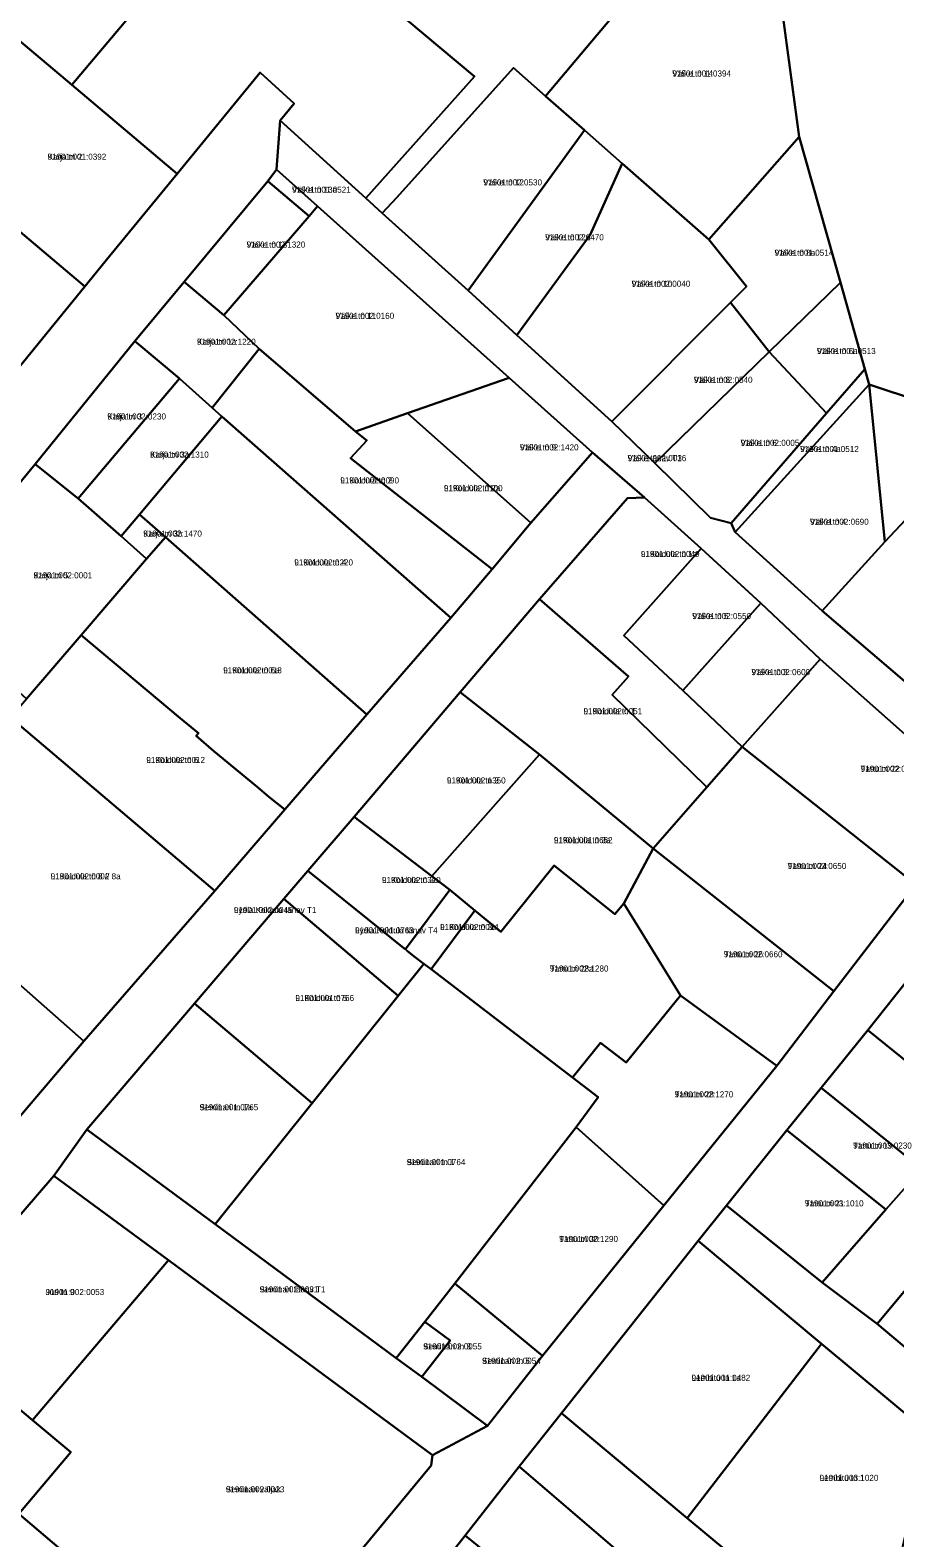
# Model space of a CAD drawing. Extents: x 675810 to 681273, y 6411190 to 6417565.
# Drawn here: x 677793.2 to 678007, y 6415777.9 to 6416150.4 of the extents above; entities that cross this region are included whole.
import ezdxf

# ---------------------------------------------------------------- set-up
doc = ezdxf.new("R2010")
doc.units = 0
for name, color, linetype in [('L_AADRESS', 7, 'Continuous'), ('PIIR', 7, 'Continuous'), ('TUNNUS', 7, 'Continuous')]:
    doc.layers.add(name, color=color, linetype=linetype)

msp = doc.modelspace()

# ---------------------------------------------------------------- linework, layer by layer
at = {"layer": 'PIIR'}
for points in [[(677916.31, 6416207.05), (677963.4, 6416243.8), (677965.96, 6416240.08), (677976.38, 6416216.26), (677971.8, 6416209.47), (677973.55, 6416196.97), (677920.62, 6416134.16), (677912.7, 6416141.1), (677883.87, 6416109.12), (677880.28, 6416105.23), (677876.19, 6416108.9), (677903.07, 6416138.96), (677881.91, 6416156.7), (677885.72, 6416161.23), (677893.29, 6416170.21), (677895.38, 6416168.44), (677922.98, 6416201.08)], [(677767.4, 6416177.34), (677785.63, 6416199.06), (677826.68, 6416164.44), (677803.51, 6416136.96), (677788.36, 6416149.72), (677771.41, 6416163.98), (677776.37, 6416169.72)], [(677920.62, 6416134.16), (677973.55, 6416196.97), (677983.33, 6416124.07), (677960.98, 6416098.71), (677939.59, 6416117.49), (677930.24, 6416125.7)], [(677826.68, 6416164.44), (677852.15, 6416194.68), (677860.72, 6416187.45), (677879.17, 6416171.87), (677876.71, 6416168.96), (677885.72, 6416161.23), (677881.91, 6416156.7), (677903.07, 6416138.96), (677876.19, 6416108.9), (677855.02, 6416128.1), (677858.5, 6416132.31), (677850.07, 6416140.01), (677829.57, 6416114.98), (677803.51, 6416136.96)], [(677765.13, 6416122.23), (677788.36, 6416149.72), (677803.51, 6416136.96), (677829.57, 6416114.98), (677812.82, 6416094.62), (677806.76, 6416087.14)], [(677883.87, 6416109.12), (677912.7, 6416141.1), (677920.62, 6416134.16), (677930.24, 6416125.7), (677901.47, 6416086.09), (677880.28, 6416105.23)], [(677855.02, 6416128.1), (677876.19, 6416108.9), (677880.28, 6416105.23), (677901.47, 6416086.09), (677913.5, 6416075.11), (677937.04, 6416053.74), (677947.61, 6416043.45), (677961.42, 6416029.94), (677966.5, 6416028.67), (677967.51, 6416026.41), (677988.99, 6416006.94), (678013.9, 6415985.76), (678030.61, 6415970.76), (678036.2, 6415969.78), (678028.34, 6415959.8), (677988.51, 6415995.01), (677973.85, 6416008.84), (677959.08, 6416022.35), (677945.09, 6416034.95), (677932.24, 6416046.12), (677911.66, 6416064.53), (677864.29, 6416106.93), (677854.1, 6416116.05)], [(677901.47, 6416086.09), (677930.24, 6416125.7), (677939.59, 6416117.49), (677931.65, 6416099.88), (677913.5, 6416075.11)], [(677746.36, 6416099.92), (677765.13, 6416122.23), (677806.76, 6416087.14), (677788.71, 6416064.93)], [(677975.9, 6416070.96), (677966.37, 6416083.16), (677970.32, 6416087.13), (677960.98, 6416098.71), (677983.33, 6416124.07), (677993.5, 6416088.08)], [(677864.29, 6416106.93), (677862.21, 6416104.52), (677852.01, 6416113.16), (677854.1, 6416116.05)], [(677913.5, 6416075.11), (677931.65, 6416099.88), (677939.59, 6416117.49), (677960.98, 6416098.71), (677970.32, 6416087.13), (677966.37, 6416083.16), (677937.04, 6416053.74)], [(677862.21, 6416104.52), (677841.09, 6416080.05), (677831.27, 6416088.29), (677852.01, 6416113.16)], [(677911.66, 6416064.53), (677886.53, 6416055.82), (677873.64, 6416051.3), (677849.85, 6416071.69), (677841.09, 6416080.05), (677862.21, 6416104.52), (677864.29, 6416106.93)], [(677830.19, 6416064.39), (677819.12, 6416073.63), (677831.27, 6416088.29), (677841.09, 6416080.05), (677849.85, 6416071.69), (677838.25, 6416057.15)], [(677999.55, 6416066.69), (677990.1, 6416055.82), (677975.9, 6416070.96), (677993.5, 6416088.08)], [(677966.37, 6416083.16), (677975.9, 6416070.96), (677947.61, 6416043.45), (677937.04, 6416053.74)], [(677830.19, 6416064.39), (677805.12, 6416034.75), (677794.44, 6416043.2), (677819.12, 6416073.63)], [(677872.39, 6416044.71), (677907.45, 6416017.25), (677897.19, 6416005.21), (677840.63, 6416055), (677838.25, 6416057.15), (677849.85, 6416071.69), (677873.64, 6416051.3), (677876.47, 6416049.08)], [(677947.61, 6416043.45), (677975.9, 6416070.96), (677990.1, 6416055.82), (677966.5, 6416028.67), (677961.42, 6416029.94)], [(678000.61, 6416062.93), (677967.51, 6416026.41), (677966.5, 6416028.67), (677990.1, 6416055.82), (677999.55, 6416066.69)], [(677805.12, 6416034.75), (677830.19, 6416064.39), (677838.25, 6416057.15), (677840.63, 6416055), (677820.26, 6416030.81), (677815.75, 6416025.44)], [(677932.24, 6416046.12), (677917.01, 6416028.68), (677886.53, 6416055.82), (677911.66, 6416064.53)], [(677967.51, 6416026.41), (678000.61, 6416062.93), (678004.5, 6416024.04), (677988.99, 6416006.94)], [(678029.76, 6416004.96), (678033.74, 6416009.55), (678028.6, 6416012.62), (678013.51, 6416022.98), (678009.87, 6416028.6), (678009.6, 6416029.44), (678004.5, 6416024.04), (678000.61, 6416062.93), (678013.3, 6416058.67), (678016.01, 6416034.02), (678060.52, 6416000.64), (678051.83, 6415989.26)], [(677897.19, 6416005.21), (677876.44, 6415981.36), (677826.66, 6416025.17), (677820.26, 6416030.81), (677840.63, 6416055)], [(677886.53, 6416055.82), (677917.01, 6416028.68), (677907.45, 6416017.25), (677872.39, 6416044.71), (677876.47, 6416049.08), (677873.64, 6416051.3)], [(677907.45, 6416017.25), (677917.01, 6416028.68), (677932.24, 6416046.12), (677945.09, 6416034.95), (677940.87, 6416034.81), (677919.15, 6416009.82), (677899.55, 6415986.92), (677873.35, 6415956.1), (677861.87, 6415942.75), (677855.96, 6415935.83), (677833.87, 6415909.96), (677807.28, 6415878.82), (677799.09, 6415867.41), (677766.66, 6415829.74), (677753.92, 6415815.38), (677742.1, 6415825.57), (677771.72, 6415859.91), (677784.11, 6415874.38), (677806.52, 6415900.64), (677838.89, 6415937.81), (677856.15, 6415957.93), (677876.44, 6415981.36), (677897.19, 6416005.21)], [(677794.44, 6416043.2), (677805.12, 6416034.75), (677815.75, 6416025.44), (677822.03, 6416019.83), (677805.81, 6416000.94), (677792.31, 6415985.2), (677766.1, 6416008.89)], [(677940.87, 6416034.81), (677945.09, 6416034.95), (677959.08, 6416022.35), (677939.98, 6416000.9), (677954.53, 6415987.29), (677969.24, 6415973.37), (677960.48, 6415963.4), (677960.13, 6415963.74), (677937.1, 6415986.24), (677941.16, 6415990.77), (677919.15, 6416009.82)], [(677815.75, 6416025.44), (677820.26, 6416030.81), (677826.66, 6416025.17), (677822.03, 6416019.83)], [(678028.6, 6416012.62), (678033.74, 6416009.55), (678029.76, 6416004.96), (678013.9, 6415985.76), (677988.99, 6416006.94), (678004.5, 6416024.04), (678009.6, 6416029.44), (678009.87, 6416028.6), (678013.51, 6416022.98)], [(677826.66, 6416025.17), (677876.44, 6415981.36), (677856.15, 6415957.93), (677852.22, 6415961.03), (677849.34, 6415963.52), (677838.64, 6415972.3), (677834.27, 6415976.11), (677834.83, 6415976.76), (677830.34, 6415980.44), (677805.81, 6416000.94), (677822.03, 6416019.83)], [(677973.85, 6416008.84), (677954.53, 6415987.29), (677939.98, 6416000.9), (677959.08, 6416022.35)], [(677919.15, 6416009.82), (677941.16, 6415990.77), (677937.1, 6415986.24), (677960.13, 6415963.74), (677960.48, 6415963.4), (677947.2, 6415948.25), (677919.17, 6415971.44), (677899.55, 6415986.92)], [(677969.24, 6415973.37), (677954.53, 6415987.29), (677973.85, 6416008.84), (677988.51, 6415995.01)], [(677805.81, 6416000.94), (677830.34, 6415980.44), (677834.83, 6415976.76), (677834.27, 6415976.11), (677838.64, 6415972.3), (677849.34, 6415963.52), (677852.22, 6415961.03), (677856.15, 6415957.93), (677838.89, 6415937.81), (677788.42, 6415980.66), (677792.31, 6415985.2)], [(678012.12, 6415939.38), (677969.24, 6415973.37), (677988.51, 6415995.01), (678028.34, 6415959.8)], [(677873.35, 6415956.1), (677899.55, 6415986.92), (677919.17, 6415971.44), (677892.56, 6415941.42)], [(677788.42, 6415980.66), (677838.89, 6415937.81), (677806.52, 6415900.64), (677757.34, 6415943.94), (677764.8, 6415953.37), (677779.29, 6415969.9)], [(677991.85, 6415913.02), (677947.2, 6415948.25), (677960.48, 6415963.4), (677969.24, 6415973.37), (678012.12, 6415939.38)], [(677947.2, 6415948.25), (677939.96, 6415934.7), (677937.78, 6415931.99), (677922.72, 6415944.02), (677909.58, 6415927.69), (677903.16, 6415932.94), (677897, 6415938.04), (677892.56, 6415941.42), (677919.17, 6415971.44)], [(677873.35, 6415956.1), (677892.56, 6415941.42), (677897, 6415938.04), (677885.98, 6415923.35), (677885.62, 6415923.64), (677861.87, 6415942.75)], [(677947.2, 6415948.25), (677991.85, 6415913.02), (677977.79, 6415894.52), (677953.97, 6415911.9), (677939.96, 6415934.7)], [(677784.11, 6415874.38), (677746.94, 6415907.14), (677733.08, 6415919.35), (677748.39, 6415937.99), (677754.99, 6415946.02), (677757.34, 6415943.94), (677806.52, 6415900.64)], [(677927.28, 6415891.67), (677892.33, 6415918.41), (677903.16, 6415932.94), (677909.58, 6415927.69), (677922.72, 6415944.02), (677937.78, 6415931.99), (677939.96, 6415934.7), (677953.97, 6415911.9), (677940.56, 6415895.36), (677934.2, 6415900.22)], [(677855.96, 6415935.83), (677861.87, 6415942.75), (677885.62, 6415923.64), (677885.98, 6415923.35), (677886.45, 6415922.96), (677888.18, 6415921.58), (677890.55, 6415919.78), (677884.22, 6415911.83)], [(677862.94, 6415885.3), (677833.87, 6415909.96), (677855.96, 6415935.83), (677884.22, 6415911.83)], [(677885.98, 6415923.35), (677897, 6415938.04), (677903.16, 6415932.94), (677892.33, 6415918.41), (677890.55, 6415919.78), (677888.18, 6415921.58), (677886.45, 6415922.96)], [(678032.21, 6415919.15), (678017.93, 6415900.33), (678031.5, 6415889.48), (678045.77, 6415908.48), (678059.42, 6415897.72), (678057.59, 6415895.58), (678045.47, 6415881.52), (678038.06, 6415872.91), (678000.32, 6415903.37), (678020.29, 6415928.58)], [(677884.22, 6415911.83), (677890.55, 6415919.78), (677892.33, 6415918.41), (677927.28, 6415891.67), (677933.64, 6415886.83), (677928.16, 6415879.38), (677898.23, 6415840.79), (677890.8, 6415831.32), (677883.74, 6415822.32), (677838.99, 6415855.4), (677862.94, 6415885.3)], [(677833.87, 6415909.96), (677862.94, 6415885.3), (677838.99, 6415855.4), (677807.28, 6415878.82)], [(677949.83, 6415860.06), (677928.16, 6415879.38), (677933.64, 6415886.83), (677927.28, 6415891.67), (677934.2, 6415900.22), (677940.56, 6415895.36), (677953.97, 6415911.9), (677977.79, 6415894.52)], [(678038.06, 6415872.91), (678033.23, 6415867.29), (678026.12, 6415859.03), (678013.65, 6415869.08), (677988.75, 6415889.13), (678000.32, 6415903.37)], [(678013.65, 6415869.08), (678004.72, 6415859.09), (677980.25, 6415878.63), (677988.75, 6415889.13)], [(677799.09, 6415867.41), (677807.28, 6415878.82), (677838.99, 6415855.4), (677883.74, 6415822.32), (677890.01, 6415817.71), (677906.28, 6415805.64), (677892.68, 6415798.34), (677827.43, 6415846.52)], [(677919.87, 6415822.87), (677898.23, 6415840.79), (677928.16, 6415879.38), (677949.83, 6415860.06)], [(677980.25, 6415878.63), (678004.72, 6415859.09), (677989.04, 6415841.04), (677965.38, 6415860.08)], [(677989.04, 6415841.04), (678004.72, 6415859.09), (678013.65, 6415869.08), (678026.12, 6415859.03), (678002.6, 6415830.83)], [(677799.09, 6415867.41), (677827.43, 6415846.52), (677793.83, 6415807.03), (677766.66, 6415829.74)], [(678002.6, 6415830.83), (678026.12, 6415859.03), (678033.23, 6415867.29), (678048.48, 6415854.54), (678032.56, 6415835.93), (678017.49, 6415818.31)], [(677958.32, 6415851.32), (677965.38, 6415860.08), (677989.04, 6415841.04), (678002.6, 6415830.83), (678017.49, 6415818.31), (678037.27, 6415801.42), (678044.16, 6415797.19), (678064.02, 6415780.43), (678079.45, 6415767.67), (678122.48, 6415731.92), (678137.13, 6415719.66), (678127.15, 6415703.55), (678101.05, 6415725.55), (678072.26, 6415749.82), (678047.39, 6415770.78), (678050.54, 6415774.48), (678021.12, 6415799.06), (677988.86, 6415825.89)], [(677988.86, 6415825.89), (677955.66, 6415782.78), (677924.58, 6415808.71), (677958.32, 6415851.32)], [(677827.43, 6415846.52), (677892.68, 6415798.34), (677892.37, 6415795.81), (677850.92, 6415745.75), (677846.94, 6415742.89), (677843.93, 6415741.95), (677839.54, 6415742.61), (677837.71, 6415743.69), (677790.48, 6415783.86), (677803.31, 6415799.07), (677793.83, 6415807.03)], [(677890.8, 6415831.32), (677898.23, 6415840.79), (677919.87, 6415822.87), (677906.28, 6415805.64), (677890.01, 6415817.71), (677897.02, 6415826.72)], [(677890.8, 6415831.32), (677897.02, 6415826.72), (677890.01, 6415817.71), (677883.74, 6415822.32)], [(678021.12, 6415799.06), (678011.66, 6415787.93), (678008.2, 6415772.88), (678003.37, 6415767.17), (677999.09, 6415771.21), (677986.81, 6415756.9), (677955.66, 6415782.78), (677988.86, 6415825.89)], [(677924.58, 6415808.71), (677955.66, 6415782.78), (677986.81, 6415756.9), (677991.57, 6415752.77), (678007.87, 6415739.19), (678015.33, 6415732.38), (678039.55, 6415711.57), (678068.15, 6415687.09), (678094.05, 6415664.94), (678082.36, 6415651.31), (678050.81, 6415678.36), (678032.62, 6415693.85), (678002.6, 6415719.69), (677987.22, 6415732.88), (677983.87, 6415735.76), (677954.46, 6415760.96), (677914.14, 6415795.53)], [(677914.14, 6415795.53), (677954.46, 6415760.96), (677952.98, 6415759.22), (677943.35, 6415747.91), (677939.62, 6415743.53), (677929.04, 6415753.15), (677927.37, 6415754.57), (677928.09, 6415755.41), (677903.77, 6415776.02), (677900.77, 6415778.51)], [(677900.77, 6415778.51), (677903.77, 6415776.02), (677928.09, 6415755.41), (677927.37, 6415754.57), (677929.04, 6415753.15), (677939.62, 6415743.53), (677936.54, 6415739.92), (677936.24, 6415740.16), (677927.01, 6415729.1), (677919.46, 6415734.93), (677899.13, 6415751.08), (677886.97, 6415760.95)]]:
    msp.add_lwpolyline(points, close=True, dxfattribs=at)
for points in [[(677850.92, 6415745.75), (677892.37, 6415795.81), (677892.68, 6415798.34), (677906.28, 6415805.64), (677919.87, 6415822.87), (677949.83, 6415860.06), (677977.79, 6415894.52), (677991.85, 6415913.02), (678012.12, 6415939.38), (678028.34, 6415959.8), (678036.2, 6415969.78), (678051.83, 6415989.26), (678060.52, 6416000.64), (678075.54, 6416022.07), (678100.87, 6416058.58), (678119.65, 6416090.34), (678137.06, 6416119.67), (678152.43, 6416145.77), (678168.3, 6416171.4), (678194.05, 6416216.28), (678203.85, 6416235.23)], [(678069.12, 6416151.53), (678065.57, 6416146.25), (678074.72, 6416122.37), (678071.49, 6416117.3), (678050.59, 6416085.71), (678028.23, 6416049.84), (678013.3, 6416058.67), (678000.61, 6416062.93), (677999.55, 6416066.69), (677993.5, 6416088.08), (677983.33, 6416124.07), (677973.55, 6416196.97)], [(678175.49, 6416154.58), (678168.87, 6416143.42), (678149.69, 6416111.17), (678140.78, 6416096.13), (678121.02, 6416064.26), (678096.76, 6416029.81), (678068.87, 6415990.17), (678067.47, 6415988.2), (678062.57, 6415981.16), (678053.32, 6415968.87), (678048.05, 6415962.82), (678035.41, 6415947.52), (678028.79, 6415939.24), (678020.29, 6415928.58), (678000.32, 6415903.37), (677988.75, 6415889.13), (677980.25, 6415878.63), (677965.38, 6415860.08), (677958.32, 6415851.32), (677924.58, 6415808.71), (677914.14, 6415795.53), (677900.77, 6415778.51), (677886.97, 6415760.95)], [(677788.71, 6416064.93), (677806.76, 6416087.14), (677812.82, 6416094.62), (677829.57, 6416114.98), (677850.07, 6416140.01), (677858.5, 6416132.31), (677855.02, 6416128.1), (677854.1, 6416116.05), (677852.01, 6416113.16), (677831.27, 6416088.29), (677819.12, 6416073.63), (677794.44, 6416043.2), (677766.1, 6416008.89)], [(677766.66, 6415829.74), (677793.83, 6415807.03), (677803.31, 6415799.07), (677790.48, 6415783.86), (677837.71, 6415743.69)]]:
    msp.add_lwpolyline(points, dxfattribs=at)

# ---------------------------------------------------------------- texts
at = {"layer": 'L_AADRESS'}
for s, p in [('Väike tn 14', (677951.97, 6416138.99)), ('Karja tn 2', (677797.56, 6416118.43)), ('Väike tn 13a', (677857.97, 6416110.29)), ('Väike tn 12', (677905.26, 6416112.08)), ('Väike tn 12a', (677920.53, 6416098.52)), ('Väike tn 13', (677846.74, 6416096.72)), ('Väike tn 8a', (677977.24, 6416094.71)), ('Väike tn 10', (677941.91, 6416087.04)), ('Väike tn 11', (677868.72, 6416079.12)), ('Karja tn 1a', (677834.49, 6416072.72)), ('Väike tn 6a', (677987.72, 6416070.41)), ('Väike tn 8', (677957.3, 6416063.3)), ('Karja tn 3', (677812.31, 6416054.25)), ('Väike tn 9', (677914.29, 6416046.61)), ('Väike tn 6', (677968.86, 6416047.74)), ('Väike tn 4a', (677983.55, 6416046.2)), ('Karja tn 3a', (677822.88, 6416044.83)), ('Väike tänav T1', (677940.92, 6416043.95)), ('L. Koidula tn 2', (677869.91, 6416038.45)), ('L. Koidula tn 2a', (677895.51, 6416036.54)), ('Väike tn 4', (677986, 6416028.23)), ('Karja tn 3b', (677821.19, 6416025.32)), ('L. Koidula tn 1a', (677944.2, 6416020.28)), ('L. Koidula tn 4', (677858.53, 6416018.18)), ('Karja tn 5', (677794.07, 6416015)), ('Väike tn 5', (677956.91, 6416004.93)), ('L. Koidula tn 6a', (677840.95, 6415991.55)), ('Väike tn 3', (677971.52, 6415991.09)), ('L. Koidula tn 1', (677930.01, 6415981.44)), ('L. Koidula tn 6', (677821.96, 6415969.38)), ('L. Koidula tn 3', (677896.26, 6415964.32)), ('Tartu tn 22', (677998.5, 6415967.2)), ('L. Koidula tn 3a', (677922.7, 6415949.57)), ('Tartu tn 24', (677980.46, 6415943.2)), ('L. Koidula tn 8 // 8a', (677798.31, 6415940.65)), ('L. Koidula tn 3c', (677880.21, 6415939.73)), ('Lydia Koidula tänav T1', (677843.6, 6415932.32)), ('Lydia Koidula tänav T4', (677873.55, 6415927.29)), ('L. Koidula tn 3b', (677894.57, 6415928.11)), ('Tartu tn 26', (677964.7, 6415921.38)), ('Tartu tn 28a', (677921.69, 6415917.85)), ('L. Koidula tn 5', (677858.8, 6415910.57)), ('Tartu tn 28', (677952.54, 6415886.76)), ('Seminari tn 1a', (677835.11, 6415883.59)), ('Tartu tn 19', (677996.66, 6415874.11)), ('Seminari tn 1', (677886.32, 6415870.03)), ('Tartu tn 21', (677984.74, 6415859.83)), ('Tartu tn 30', (677924.03, 6415851.04)), ('Jüri tn 9', (677797.04, 6415837.92)), ('Seminari tänav T1', (677849.96, 6415838.58)), ('Seminari tn 3', (677890.38, 6415824.49)), ('Seminari tn 5', (677904.94, 6415820.93)), ('Lembitu tn 1a', (677956.72, 6415816.73)), ('Seminari väljak', (677841.58, 6415789.19)), ('Lembitu tn 1', (677988.39, 6415792.01))]:
    msp.add_text(s, height=1.5, dxfattribs=at).set_placement(p)
at = {"layer": 'TUNNUS'}
for s, p in [('91901:001:0394', (677951.97, 6416138.99)), ('91901:001:0392', (677797.56, 6416118.43)), ('91901:001:0521', (677857.97, 6416110.29)), ('91901:002:0530', (677905.26, 6416112.08)), ('91901:002:0470', (677920.53, 6416098.52)), ('91901:002:1320', (677846.74, 6416096.72)), ('91901:001:0514', (677977.24, 6416094.71)), ('91901:002:0040', (677941.91, 6416087.04)), ('91901:002:0160', (677868.72, 6416079.12)), ('91901:002:1220', (677834.49, 6416072.72)), ('91901:001:0513', (677987.72, 6416070.41)), ('91901:002:0540', (677957.3, 6416063.3)), ('91901:002:0230', (677812.31, 6416054.25)), ('91901:002:1420', (677914.29, 6416046.61)), ('91901:002:0005', (677968.86, 6416047.74)), ('91901:001:0512', (677983.55, 6416046.2)), ('91901:002:1310', (677822.88, 6416044.83)), ('91901:002:0036', (677940.92, 6416043.95)), ('91901:002:0090', (677869.91, 6416038.45)), ('91901:002:0100', (677895.51, 6416036.54)), ('91901:002:0690', (677986, 6416028.23)), ('91901:002:1470', (677821.19, 6416025.32)), ('91901:002:0049', (677944.2, 6416020.28)), ('91901:002:0220', (677858.53, 6416018.18)), ('91901:002:0001', (677794.07, 6416015)), ('91901:002:0550', (677956.91, 6416004.93)), ('91901:002:0013', (677840.95, 6415991.55)), ('91901:002:0600', (677971.52, 6415991.09)), ('91901:002:0051', (677930.01, 6415981.44)), ('91901:002:0012', (677821.96, 6415969.38)), ('91901:002:1350', (677896.26, 6415964.32)), ('91901:002:0020', (677998.5, 6415967.2)), ('91901:001:0652', (677922.7, 6415949.57)), ('91901:002:0650', (677980.46, 6415943.2)), ('91901:002:0002', (677798.31, 6415940.65)), ('91901:002:0320', (677880.21, 6415939.73)), ('91901:002:0045', (677843.6, 6415932.32)), ('91901:001:0763', (677873.55, 6415927.29)), ('91901:002:0014', (677894.57, 6415928.11)), ('91901:002:0660', (677964.7, 6415921.38)), ('91901:002:1280', (677921.69, 6415917.85)), ('91901:001:0766', (677858.8, 6415910.57)), ('91901:002:1270', (677952.54, 6415886.76)), ('91901:001:0765', (677835.11, 6415883.59)), ('91901:003:0230', (677996.66, 6415874.11)), ('91901:001:0764', (677886.32, 6415870.03)), ('91901:003:1010', (677984.74, 6415859.83)), ('91901:002:1290', (677924.03, 6415851.04)), ('91901:002:0053', (677797.04, 6415837.92)), ('91901:002:0031', (677849.96, 6415838.58)), ('91901:002:0055', (677890.38, 6415824.49)), ('91901:002:0054', (677904.94, 6415820.93)), ('91901:001:0482', (677956.72, 6415816.73)), ('91901:002:0023', (677841.58, 6415789.19)), ('91901:003:1020', (677988.39, 6415792.01))]:
    msp.add_text(s, height=1.5, dxfattribs=at).set_placement(p)

doc.saveas('drawing.dxf')
